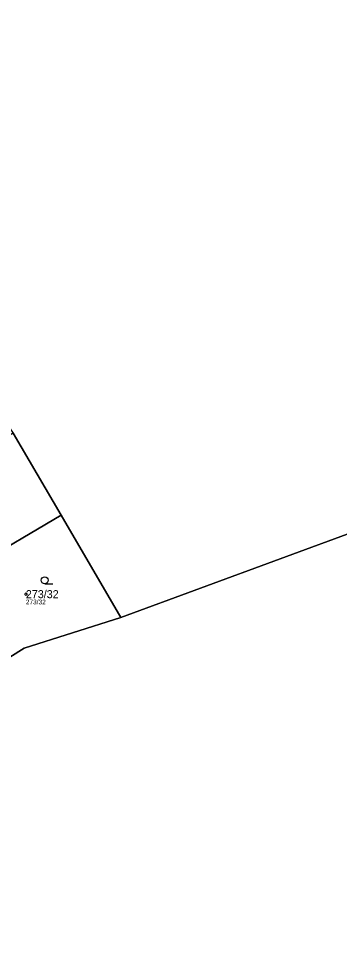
# Model space of a CAD drawing. Extents: x -734504 to -730695, y -1027923 to -1024502.
# Drawn here: x -732418.8 to -732350.8, y -1026240.6 to -1026040.7 of the extents above; entities that cross this region are included whole.
import ezdxf

# ---------------------------------------------------------------- set-up
doc = ezdxf.new("R2010")
doc.units = 0
for name, color, linetype in [('Definiční body', 7, 'Continuous'), ('Hranice parcel', 7, 'Continuous'), ('Parcelní čísla', 7, 'Continuous'), ('Polygon parcely', 7, 'Continuous'), ('Značky kultur', 7, 'Continuous')]:
    doc.layers.add(name, color=color, linetype=linetype)

msp = doc.modelspace()

# ---------------------------------------------------------------- linework, layer by layer
at = {"layer": 'Definiční body'}
msp.add_circle((-732417.31, -1026162.89), 0.25, dxfattribs=at)
at = {"layer": 'Hranice parcel'}
for p, q in [((-732409.85, -1026146.12), (-732420.04, -1026128.72)), ((-732397.15, -1026167.88), (-732409.85, -1026146.12))]:
    msp.add_line(p, q, dxfattribs=at)
for points in [[(-732251.61, -1026112.61), (-732312.64, -1026136.72), (-732397.15, -1026167.88)], [(-732444.37, -1026166.31), (-732428.08, -1026156.85), (-732409.85, -1026146.12)], [(-732397.15, -1026167.88), (-732417.67, -1026174.36), (-732433.5, -1026184.3)]]:
    msp.add_lwpolyline(points, dxfattribs=at)
at = {"layer": 'Polygon parcely'}
for points in [[(-732251.61, -1026112.61), (-732233.98, -1026082.13), (-732236.41, -1026080.73), (-732283.88, -1026051.13), (-732307.25, -1026036.07), (-732334.7, -1026015.44), (-732368.89, -1025987.51), (-732379.43, -1025981), (-732402.19, -1026003.86), (-732427.49, -1026028.82), (-732441.52, -1026042.86), (-732459.96, -1026061.26), (-732447.58, -1026082.01), (-732445.42, -1026085.63), (-732435.2, -1026102.95), (-732424.99, -1026120.24), (-732423.81, -1026122.33), (-732421.25, -1026126.85), (-732420.04, -1026128.72), (-732409.85, -1026146.12), (-732397.15, -1026167.88), (-732312.64, -1026136.72)], [(-732420.04, -1026128.72), (-732438.37, -1026139.65), (-732441.66, -1026141.6), (-732454.43, -1026149.16), (-732446.51, -1026162.64), (-732444.37, -1026166.31), (-732428.08, -1026156.85), (-732409.85, -1026146.12)], [(-732409.85, -1026146.12), (-732428.08, -1026156.85), (-732444.37, -1026166.31), (-732436.09, -1026180.02), (-732433.5, -1026184.3), (-732417.67, -1026174.36), (-732397.15, -1026167.88)]]:
    msp.add_lwpolyline(points, close=True, dxfattribs=at)
msp.add_lwpolyline([(-732192.04, -1026255.29), (-732180.05, -1026229.9), (-732166.07, -1026198.43), (-732155.08, -1026176.13), (-732146.93, -1026164.06), (-732148.79, -1026155.14), (-732212.63, -1026097.21), (-732251.61, -1026112.61), (-732312.64, -1026136.72), (-732397.15, -1026167.88), (-732417.67, -1026174.36), (-732433.5, -1026184.3), (-732435.18, -1026185.39), (-732440.86, -1026187.64), (-732442.7, -1026188.68), (-732460.7, -1026199.22), (-732469.38, -1026204.38), (-732481.1, -1026211.23), (-732483.23, -1026212.65), (-732470.37, -1026233.19), (-732440.69, -1026280.59)], dxfattribs=at)
at = {"layer": 'Značky kultur'}
msp.add_line((-732413.31, -1026160.69), (-732411.56, -1026160.69), dxfattribs=at)
msp.add_circle((-732413.31, -1026159.94), 0.75, dxfattribs=at)

# ---------------------------------------------------------------- texts
at = {"layer": 'Definiční body'}
msp.add_text('273/32', height=1, dxfattribs=at).set_placement((-732417.31, -1026165.05))
at = {"layer": 'Parcelní čísla'}
msp.add_text('273/32', height=1.7, dxfattribs=at).set_placement((-732417.31, -1026163.74))

doc.saveas('drawing.dxf')
